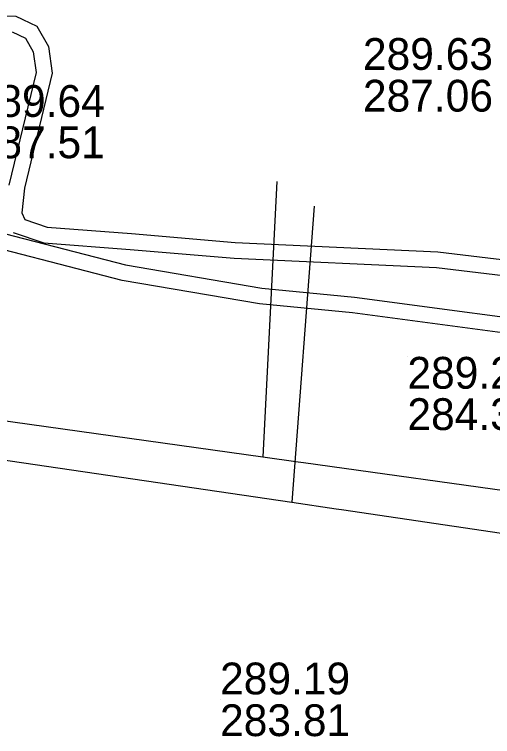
# Model space of a CAD drawing. Extents: x -595540 to -593988, y -1160850 to -1159202.
# Drawn here: x -594105.52 to -594093.49, y -1160159.23 to -1160141.06 of the extents above; entities that cross this region are included whole.
import ezdxf

# ---------------------------------------------------------------- set-up
doc = ezdxf.new("R2010")
doc.units = 0
for name, color, linetype in [('BVK-DESTOVA_popisy', 7, 'Continuous'), ('BVK-DESTOVA_trasa sítě', 7, 'Continuous'), ('BVK-SPLASKOVA_popisy', 7, 'Continuous'), ('BVK-SPLASKOVA_trasa sítě', 7, 'Continuous'), ('DESTOVA-NEPROVOZOVANA_popisy', 7, 'Continuous'), ('DESTOVA_trasa neprovozované sítě', 7, 'Continuous'), ('EON-NN_kabel', 7, 'Continuous'), ('EON-VN_kabel', 7, 'Continuous')]:
    doc.layers.add(name, color=color, linetype=linetype)

msp = doc.modelspace()

# ---------------------------------------------------------------- linework, layer by layer
at = {"layer": 'BVK-DESTOVA_popisy'}
msp.add_line((-594100.349, -1160158.296), (-594100.349, -1160158.296), dxfattribs=at)
at = {"layer": 'BVK-DESTOVA_trasa sítě'}
msp.add_lwpolyline([(-594123.153, -1160149.716), (-594117.823, -1160150.5), (-594117.684, -1160150.52), (-594110.334, -1160151.602), (-594109.641, -1160151.704), (-594098.541, -1160153.337), (-594097.432, -1160153.501), (-594097.294, -1160153.521), (-594091.625, -1160154.355)], dxfattribs=at)
at = {"layer": 'BVK-SPLASKOVA_popisy'}
msp.add_line((-594095.636, -1160149.679), (-594095.636, -1160149.679), dxfattribs=at)
at = {"layer": 'BVK-SPLASKOVA_trasa sítě'}
msp.add_line((-594098.923, -1160145.261), (-594099.271, -1160152.194), dxfattribs=at)
msp.add_lwpolyline([(-594123.904, -1160148.747), (-594099.271, -1160152.194), (-594098.383, -1160152.318), (-594098.25, -1160152.337), (-594092.476, -1160153.141)], dxfattribs=at)
at = {"layer": 'DESTOVA-NEPROVOZOVANA_popisy'}
msp.add_line((-594096.755, -1160143.506), (-594096.755, -1160143.506), dxfattribs=at)
at = {"layer": 'DESTOVA_trasa neprovozované sítě'}
msp.add_line((-594097.979, -1160145.888), (-594098.541, -1160153.337), dxfattribs=at)
at = {"layer": 'EON-NN_kabel'}
for points in [[(-594108.081, -1160141.061), (-594105.483, -1160141.103), (-594104.957, -1160141.352), (-594104.662, -1160141.87), (-594104.57, -1160142.539), (-594105.269, -1160145.429), (-594105.335, -1160146.057), (-594105.259, -1160146.225), (-594104.702, -1160146.413), (-594102.577, -1160146.575), (-594099.969, -1160146.797), (-594094.867, -1160147.034), (-594088.924, -1160147.748), (-594085.217, -1160148.095), (-594084.352, -1160148.186), (-594082.839, -1160148.364), (-594082.441, -1160148.411), (-594082.172, -1160148.443), (-594078.305, -1160149.021), (-594077.69, -1160148.958), (-594077.18, -1160148.584), (-594076.864, -1160147.2), (-594076.489, -1160144.133), (-594076.294, -1160143.053)], [(-594105.577, -1160141.501), (-594105.243, -1160141.66), (-594105.048, -1160142.002), (-594104.976, -1160142.519), (-594105.665, -1160145.361)], [(-594105.553, -1160146.547), (-594104.782, -1160146.809), (-594102.609, -1160146.973), (-594099.995, -1160147.197), (-594094.901, -1160147.432), (-594088.966, -1160148.146), (-594085.257, -1160148.493), (-594084.396, -1160148.584), (-594082.895, -1160148.76), (-594082.497, -1160148.807), (-594082.224, -1160148.839), (-594078.315, -1160149.425), (-594077.54, -1160149.344), (-594076.824, -1160148.818), (-594076.468, -1160147.264), (-594076.126, -1160144.133), (-594075.956, -1160143.087)]]:
    msp.add_lwpolyline(points, dxfattribs=at)
at = {"layer": 'EON-VN_kabel'}
for points in [[(-594107.058, -1160146.247), (-594102.726, -1160147.36), (-594099.301, -1160147.951), (-594096.971, -1160148.173), (-594090.925, -1160148.977)], [(-594090.979, -1160149.373), (-594097.017, -1160148.571), (-594099.355, -1160148.347), (-594102.81, -1160147.752), (-594107.158, -1160146.635)]]:
    msp.add_lwpolyline(points, dxfattribs=at)

# ---------------------------------------------------------------- texts
at = {"layer": 'BVK-DESTOVA_popisy'}
for s, p in [('289.19', (-594100.349, -1160158.171)), ('283.81', (-594100.349, -1160159.221))]:
    msp.add_text(s, height=0.8, dxfattribs=at).set_placement(p)
at = {"layer": 'BVK-SPLASKOVA_popisy'}
for s, p in [('289.64', (-594106.521, -1160143.639)), ('287.51', (-594106.521, -1160144.679)), ('289.21', (-594095.636, -1160150.479)), ('284.34', (-594095.636, -1160151.519))]:
    msp.add_text(s, height=0.8, dxfattribs=at).set_placement(p)
at = {"layer": 'DESTOVA-NEPROVOZOVANA_popisy'}
for s, p in [('289.63', (-594096.755, -1160142.456)), ('287.06', (-594096.755, -1160143.506))]:
    msp.add_text(s, height=0.8, dxfattribs=at).set_placement(p)

doc.saveas('drawing.dxf')
